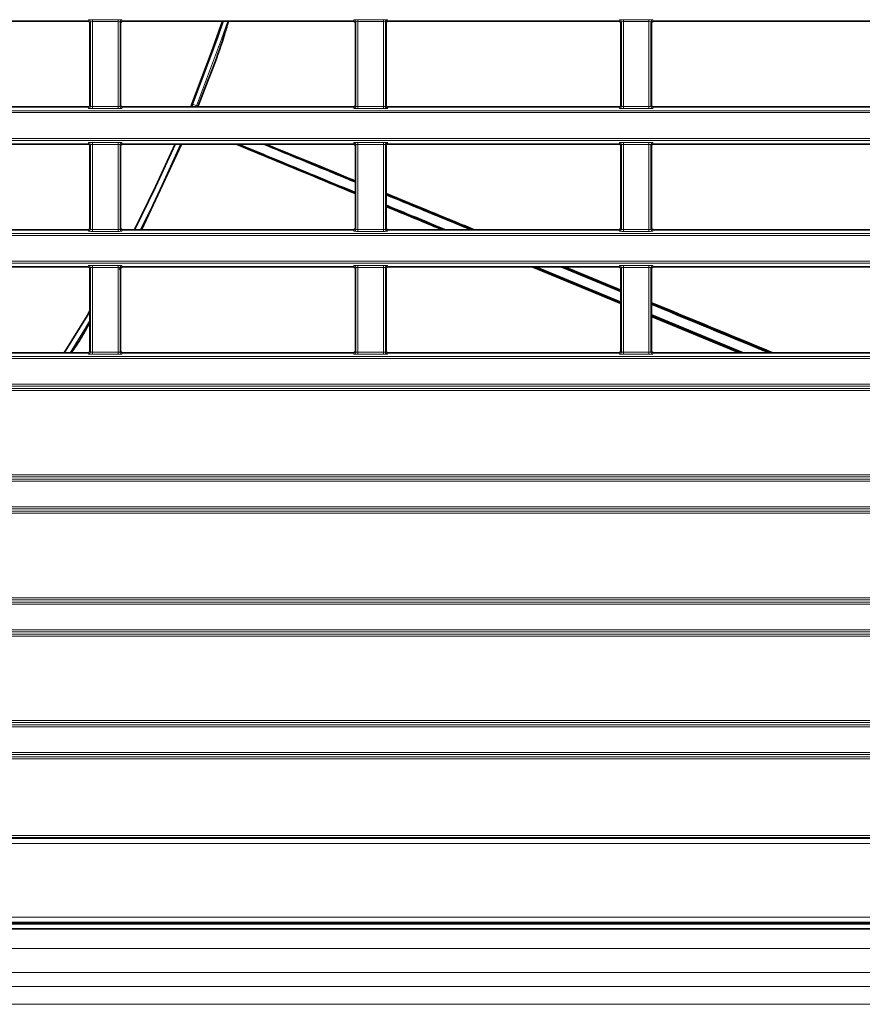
# Model space of a CAD drawing. Header units: millimetres. Extents: x 0 to 1118, y 0 to 864.
# Tile 325 of 339: x 1049 to 1070, y 438 to 463. Entities that reach past the tile are written whole.
import ezdxf

# ---------------------------------------------------------------- set-up
doc = ezdxf.new("R2010")
doc.units = ezdxf.units.MM

msp = doc.modelspace()

# ---------------------------------------------------------------- linework, layer by layer
at = {"color": 7, "linetype": 'Continuous', "lineweight": 35}
for p, q in [((1050.258, 463.4043), (1044.3876, 463.4043)), ((1050.3079, 463.3543), (1050.3079, 461.2736)), ((1051.0876, 461.2736), (1051.0876, 463.3543)), ((1057.008, 463.4043), (1051.1376, 463.4043)), ((1057.0579, 463.3543), (1057.0579, 461.2736)), ((1057.8376, 461.2736), (1057.8376, 463.3543)), ((1063.758, 463.4043), (1057.8876, 463.4043)), ((1063.8079, 463.3543), (1063.8079, 461.2736)), ((1064.5876, 461.2736), (1064.5876, 463.3543)), ((1070.508, 463.4043), (1064.6376, 463.4043)), ((1050.258, 461.2236), (1044.3876, 461.2236)), ((1057.008, 461.2236), (1051.1376, 461.2236)), ((1053.0573, 461.2559), (1053.0495, 461.2236)), ((1063.758, 461.2236), (1057.8876, 461.2236)), ((1070.508, 461.2236), (1064.6376, 461.2236)), ((1050.258, 460.2793), (1044.3876, 460.2793)), ((1050.3079, 460.2293), (1050.3079, 458.1486)), ((1051.0876, 458.1486), (1051.0876, 460.2293)), ((1057.008, 460.2793), (1051.1376, 460.2793)), ((1051.6161, 458.0986), (1052.64, 460.2793)), ((1057.0579, 460.2293), (1057.0579, 458.1486)), ((1057.8376, 458.1486), (1057.8376, 460.2293)), ((1063.758, 460.2793), (1057.8876, 460.2793)), ((1063.8079, 460.2293), (1063.8079, 458.1486)), ((1064.5876, 458.1486), (1064.5876, 460.2293)), ((1070.508, 460.2793), (1064.6376, 460.2793)), ((1050.258, 458.0986), (1044.3876, 458.0986)), ((1057.008, 458.0986), (1051.1376, 458.0986)), ((1063.758, 458.0986), (1057.8876, 458.0986)), ((1070.508, 458.0986), (1064.6376, 458.0986)), ((1050.258, 457.1543), (1044.3876, 457.1543)), ((1050.3079, 457.1043), (1050.3079, 455.0236)), ((1051.0608, 457.077), (1051.1121, 457.1678)), ((1051.0876, 455.0236), (1051.0876, 457.1043)), ((1057.008, 457.1543), (1051.1376, 457.1543)), ((1057.0579, 457.1043), (1057.0579, 455.0236)), ((1057.8376, 455.0236), (1057.8376, 457.1043)), ((1063.758, 457.1543), (1057.8876, 457.1543)), ((1063.8079, 456.2205), (1061.5535, 457.1543)), ((1063.8079, 456.2571), (1061.6363, 457.1543)), ((1063.8079, 456.5276), (1062.2911, 457.1543)), ((1063.8079, 456.564), (1062.3755, 457.1543)), ((1063.8079, 457.1043), (1063.8079, 455.0236)), ((1064.5876, 455.0236), (1064.5876, 457.1043)), ((1070.508, 457.1543), (1064.6376, 457.1543)), ((1066.9149, 454.9736), (1064.5876, 455.935)), ((1066.8216, 454.9736), (1064.5876, 455.8978)), ((1044.3876, 454.9736), (1050.258, 454.9736)), ((1051.1376, 454.9736), (1057.008, 454.9736)), ((1057.8876, 454.9736), (1063.758, 454.9736)), ((1064.6376, 454.9736), (1070.508, 454.9736)), ((1084.9429, 440.4693), (948.9527, 440.4693)), ((949.7353, 440.3139), (1084.1603, 440.3139))]:
    msp.add_line(p, q, dxfattribs=at)
at = {"color": 7, "linetype": 'Continuous', "lineweight": 18}
for p, q in [((1050.258, 463.4043), (1050.2719, 463.4392)), ((1050.3219, 463.3892), (1050.3079, 463.3543)), ((1050.3219, 461.2386), (1050.3219, 463.3892)), ((1050.3719, 463.4435), (1051.0237, 463.4435)), ((1050.3719, 463.4435), (1050.3719, 463.3935)), ((1051.0237, 463.3935), (1050.3719, 463.3935)), ((1050.3719, 463.3935), (1050.3719, 461.2343)), ((1051.0237, 463.4435), (1051.0237, 463.3935)), ((1051.0237, 461.2343), (1051.0237, 463.3935)), ((1051.0736, 463.3892), (1051.0736, 461.2386)), ((1051.0876, 463.3543), (1051.0736, 463.3892)), ((1051.1236, 463.4392), (1051.1376, 463.4043)), ((1057.008, 463.4043), (1057.0219, 463.4392)), ((1057.0719, 463.3892), (1057.0579, 463.3543)), ((1057.0719, 461.2386), (1057.0719, 463.3892)), ((1057.1219, 463.4435), (1057.7737, 463.4435)), ((1057.1219, 463.4435), (1057.1219, 463.3935)), ((1057.7737, 463.3935), (1057.1219, 463.3935)), ((1057.1219, 463.3935), (1057.1219, 461.2343)), ((1057.7737, 463.4435), (1057.7737, 463.3935)), ((1057.7737, 461.2343), (1057.7737, 463.3935)), ((1057.8236, 463.3892), (1057.8236, 461.2386)), ((1057.8376, 463.3543), (1057.8236, 463.3892)), ((1057.8736, 463.4392), (1057.8876, 463.4043)), ((1063.758, 463.4043), (1063.7719, 463.4392)), ((1063.8219, 463.3892), (1063.8079, 463.3543)), ((1063.8219, 461.2386), (1063.8219, 463.3892)), ((1063.8719, 463.4435), (1064.5237, 463.4435)), ((1063.8719, 463.4435), (1063.8719, 463.3935)), ((1064.5237, 463.3935), (1063.8719, 463.3935)), ((1063.8719, 463.3935), (1063.8719, 461.2343)), ((1064.5237, 463.4435), (1064.5237, 463.3935)), ((1064.5237, 461.2343), (1064.5237, 463.3935)), ((1064.5736, 463.3892), (1064.5736, 461.2386)), ((1064.5876, 463.3543), (1064.5736, 463.3892)), ((1064.6236, 463.4392), (1064.6376, 463.4043)), ((946.9427, 461.1285), (1086.9529, 461.1285)), ((1050.2719, 461.1887), (1050.258, 461.2236)), ((1050.3079, 461.2736), (1050.3219, 461.2386)), ((1050.3719, 461.2343), (1051.0237, 461.2343)), ((1050.3719, 461.2343), (1050.3719, 461.1844)), ((1051.0237, 461.1844), (1050.3719, 461.1844)), ((1051.0237, 461.2343), (1051.0237, 461.1844)), ((1051.0736, 461.2386), (1051.0876, 461.2736)), ((1051.1376, 461.2236), (1051.1236, 461.1887)), ((1052.9127, 461.2236), (1052.9272, 461.2905)), ((1053.0199, 461.2532), (1052.9272, 461.2905)), ((1053.0199, 461.2532), (1053.0135, 461.2236)), ((1057.0219, 461.1887), (1057.008, 461.2236)), ((1057.0579, 461.2736), (1057.0719, 461.2386)), ((1057.1219, 461.2343), (1057.1219, 461.1844)), ((1057.1219, 461.2343), (1057.7737, 461.2343)), ((1057.7737, 461.1844), (1057.1219, 461.1844)), ((1057.7737, 461.2343), (1057.7737, 461.1844)), ((1057.8236, 461.2386), (1057.8376, 461.2736)), ((1057.8876, 461.2236), (1057.8736, 461.1887)), ((1063.7719, 461.1887), (1063.758, 461.2236)), ((1063.8079, 461.2736), (1063.8219, 461.2386)), ((1063.8719, 461.2343), (1064.5237, 461.2343)), ((1063.8719, 461.2343), (1063.8719, 461.1844)), ((1064.5237, 461.1844), (1063.8719, 461.1844)), ((1064.5237, 461.2343), (1064.5237, 461.1844)), ((1064.5736, 461.2386), (1064.5876, 461.2736)), ((1064.6376, 461.2236), (1064.6236, 461.1887)), ((1086.9529, 461.0786), (946.9427, 461.0786)), ((946.9427, 460.4243), (1086.9529, 460.4243)), ((1086.9529, 460.3743), (946.9427, 460.3743)), ((1050.258, 460.2793), (1050.2719, 460.3142)), ((1050.3219, 460.2642), (1050.3079, 460.2293)), ((1050.3219, 458.1136), (1050.3219, 460.2642)), ((1050.3719, 460.3185), (1051.0237, 460.3185)), ((1050.3719, 460.3185), (1050.3719, 460.2685)), ((1051.0237, 460.2685), (1050.3719, 460.2685)), ((1050.3719, 460.2685), (1050.3719, 458.1093)), ((1051.0237, 460.3185), (1051.0237, 460.2685)), ((1051.0237, 458.1093), (1051.0237, 460.2685)), ((1051.0736, 460.2642), (1051.0736, 458.1136)), ((1051.0876, 460.2293), (1051.0736, 460.2642)), ((1051.1236, 460.3142), (1051.1376, 460.2793)), ((1057.008, 460.2793), (1057.0219, 460.3142)), ((1057.0719, 460.2642), (1057.0579, 460.2293)), ((1057.0719, 458.1136), (1057.0719, 460.2642)), ((1057.1219, 460.3185), (1057.7737, 460.3185)), ((1057.1219, 460.3185), (1057.1219, 460.2685)), ((1057.7737, 460.2685), (1057.1219, 460.2685)), ((1057.1219, 460.2685), (1057.1219, 458.1093)), ((1057.7737, 460.3185), (1057.7737, 460.2685)), ((1057.7737, 458.1093), (1057.7737, 460.2685)), ((1057.8236, 460.2642), (1057.8236, 458.1136)), ((1057.8376, 460.2293), (1057.8236, 460.2642)), ((1057.8736, 460.3142), (1057.8876, 460.2793)), ((1063.758, 460.2793), (1063.7719, 460.3142)), ((1063.8219, 460.2642), (1063.8079, 460.2293)), ((1063.8219, 458.1136), (1063.8219, 460.2642)), ((1063.8719, 460.3185), (1064.5237, 460.3185)), ((1063.8719, 460.3185), (1063.8719, 460.2685)), ((1064.5237, 460.2685), (1063.8719, 460.2685)), ((1063.8719, 460.2685), (1063.8719, 458.1093)), ((1064.5237, 460.3185), (1064.5237, 460.2685)), ((1064.5237, 458.1093), (1064.5237, 460.2685)), ((1064.5736, 460.2642), (1064.5736, 458.1136)), ((1064.5876, 460.2293), (1064.5736, 460.2642)), ((1064.6236, 460.3142), (1064.6376, 460.2793)), ((1050.2719, 458.0637), (1050.258, 458.0986)), ((1050.3079, 458.1486), (1050.3219, 458.1136)), ((1050.3719, 458.1093), (1051.0237, 458.1093)), ((1050.3719, 458.1093), (1050.3719, 458.0594)), ((1051.0237, 458.1093), (1051.0237, 458.0594)), ((1051.0736, 458.1136), (1051.0876, 458.1486)), ((1051.1376, 458.0986), (1051.1236, 458.0637)), ((1057.0219, 458.0637), (1057.008, 458.0986)), ((1057.0579, 458.1486), (1057.0719, 458.1136)), ((1057.1219, 458.1093), (1057.1219, 458.0594)), ((1057.1219, 458.1093), (1057.7737, 458.1093)), ((1057.7737, 458.1093), (1057.7737, 458.0594)), ((1057.8236, 458.1136), (1057.8376, 458.1486)), ((1057.8876, 458.0986), (1057.8736, 458.0637)), ((1063.7719, 458.0637), (1063.758, 458.0986)), ((1063.8079, 458.1486), (1063.8219, 458.1136)), ((1063.8719, 458.1093), (1063.8719, 458.0594)), ((1063.8719, 458.1093), (1064.5237, 458.1093)), ((1064.5237, 458.1093), (1064.5237, 458.0594)), ((1064.5736, 458.1136), (1064.5876, 458.1486)), ((1064.6376, 458.0986), (1064.6236, 458.0637)), ((946.9427, 458.0035), (1086.9529, 458.0035)), ((1086.9529, 457.9536), (946.9427, 457.9536)), ((1051.0237, 458.0594), (1050.3719, 458.0594)), ((1057.7737, 458.0594), (1057.1219, 458.0594)), ((1064.5237, 458.0594), (1063.8719, 458.0594)), ((946.9427, 457.2993), (1086.9529, 457.2993)), ((1086.9529, 457.2493), (946.9427, 457.2493)), ((1050.258, 457.1543), (1050.2719, 457.1892)), ((1050.3219, 457.1392), (1050.3079, 457.1043)), ((1050.3219, 454.9886), (1050.3219, 457.1392)), ((1050.3719, 457.1935), (1051.0237, 457.1935)), ((1050.3719, 457.1935), (1050.3719, 457.1435)), ((1051.0237, 457.1435), (1050.3719, 457.1435)), ((1050.3719, 457.1435), (1050.3719, 454.9843)), ((1051.0237, 457.1935), (1051.0237, 457.1435)), ((1051.0237, 454.9843), (1051.0237, 457.1435)), ((1051.0736, 457.1392), (1051.0736, 454.9886)), ((1051.0876, 457.1043), (1051.0736, 457.1392)), ((1051.1236, 457.1892), (1051.1376, 457.1543)), ((1057.008, 457.1543), (1057.0219, 457.1892)), ((1057.0719, 457.1392), (1057.0579, 457.1043)), ((1057.0719, 454.9886), (1057.0719, 457.1392)), ((1057.1219, 457.1935), (1057.7737, 457.1935)), ((1057.1219, 457.1935), (1057.1219, 457.1435)), ((1057.7737, 457.1435), (1057.1219, 457.1435)), ((1057.1219, 457.1435), (1057.1219, 454.9843)), ((1057.7737, 457.1935), (1057.7737, 457.1435)), ((1057.7737, 454.9843), (1057.7737, 457.1435)), ((1057.8236, 457.1392), (1057.8236, 454.9886)), ((1057.8376, 457.1043), (1057.8236, 457.1392)), ((1057.8736, 457.1892), (1057.8876, 457.1543)), ((1063.758, 457.1543), (1063.7719, 457.1892)), ((1063.8219, 457.1392), (1063.8079, 457.1043)), ((1063.8219, 454.9886), (1063.8219, 457.1392)), ((1063.8719, 457.1935), (1064.5237, 457.1935)), ((1063.8719, 457.1935), (1063.8719, 457.1435)), ((1064.5237, 457.1435), (1063.8719, 457.1435)), ((1063.8719, 457.1435), (1063.8719, 454.9843)), ((1064.5237, 457.1935), (1064.5237, 457.1435)), ((1064.5237, 454.9843), (1064.5237, 457.1435)), ((1064.5736, 457.1392), (1064.5736, 454.9886)), ((1064.5876, 457.1043), (1064.5736, 457.1392)), ((1064.6236, 457.1892), (1064.6376, 457.1543)), ((946.9427, 454.8785), (1086.9529, 454.8785)), ((1086.9529, 454.8286), (946.9427, 454.8286)), ((1050.2719, 454.9387), (1050.258, 454.9736)), ((1050.3079, 455.0236), (1050.3219, 454.9886)), ((1050.3719, 454.9843), (1051.0237, 454.9843)), ((1050.3719, 454.9843), (1050.3719, 454.9344)), ((1051.0237, 454.9344), (1050.3719, 454.9344)), ((1051.0237, 454.9843), (1051.0237, 454.9344)), ((1051.0736, 454.9886), (1051.0876, 455.0236)), ((1051.1376, 454.9736), (1051.1236, 454.9387)), ((1057.0219, 454.9387), (1057.008, 454.9736)), ((1057.0579, 455.0236), (1057.0719, 454.9886)), ((1057.1219, 454.9843), (1057.1219, 454.9344)), ((1057.1219, 454.9843), (1057.7737, 454.9843)), ((1057.7737, 454.9344), (1057.1219, 454.9344)), ((1057.7737, 454.9843), (1057.7737, 454.9344)), ((1057.8236, 454.9886), (1057.8376, 455.0236)), ((1057.8876, 454.9736), (1057.8736, 454.9387)), ((1063.7719, 454.9387), (1063.758, 454.9736)), ((1063.8079, 455.0236), (1063.8219, 454.9886)), ((1063.8719, 454.9843), (1064.5237, 454.9843)), ((1063.8719, 454.9843), (1063.8719, 454.9344)), ((1064.5237, 454.9344), (1063.8719, 454.9344)), ((1064.5237, 454.9843), (1064.5237, 454.9344)), ((1064.5736, 454.9886), (1064.5876, 455.0236)), ((1064.6376, 454.9736), (1064.6236, 454.9387)), ((946.9427, 454.1743), (1086.9529, 454.1743)), ((1086.9529, 454.1243), (946.9427, 454.1243)), ((945.9859, 454.0641), (1087.9096, 454.0641)), ((1087.9096, 454.0142), (945.9859, 454.0142)), ((945.9859, 451.8637), (1087.9096, 451.8637)), ((1087.9096, 451.8137), (945.9859, 451.8137)), ((946.9427, 451.7535), (1086.9529, 451.7535)), ((1086.9529, 451.7036), (946.9427, 451.7036)), ((945.9859, 450.9391), (1087.9096, 450.9391)), ((1087.9096, 450.8892), (945.9859, 450.8892)), ((946.9427, 451.0493), (1086.9529, 451.0493)), ((1086.9529, 450.9993), (946.9427, 450.9993)), ((955.4609, 448.7387), (1078.4346, 448.7387)), ((1078.4346, 448.6887), (955.4609, 448.6887)), ((956.4177, 448.6285), (1077.4779, 448.6285)), ((1077.4779, 448.5786), (956.4177, 448.5786)), ((956.4177, 447.9243), (1077.4779, 447.9243)), ((1077.4779, 447.8743), (956.4177, 447.8743)), ((955.4609, 447.8141), (1078.4346, 447.8141)), ((1078.4346, 447.7642), (955.4609, 447.7642)), ((955.4609, 445.6137), (1078.4346, 445.6137)), ((1078.4346, 445.5637), (955.4609, 445.5637)), ((956.4177, 445.5035), (1077.4779, 445.5035)), ((1077.4779, 445.4536), (956.4177, 445.4536)), ((955.4609, 444.6891), (1078.4346, 444.6891)), ((1078.4346, 444.6392), (955.4609, 444.6392)), ((956.4177, 444.7993), (1077.4779, 444.7993)), ((1077.4779, 444.7493), (956.4177, 444.7493)), ((955.3491, 442.6153), (1078.5464, 442.6153)), ((955.3719, 442.6881), (1078.5237, 442.6881)), ((1078.5237, 442.6381), (955.3719, 442.6381)), ((1078.5464, 442.4903), (955.3491, 442.4903)), ((948.9599, 440.6118), (1084.9356, 440.6118)), ((1084.9356, 440.4868), (948.9599, 440.4868)), ((949.7353, 440.4389), (1084.1603, 440.4389)), ((949.7353, 439.8139), (1084.1603, 439.8139)), ((949.7353, 439.2085), (1084.1603, 439.2085)), ((949.7353, 438.855), (1084.1603, 438.855)), ((949.7353, 438.3979), (1084.1603, 438.3979))]:
    msp.add_line(p, q, dxfattribs=at)
at = {"color": 7, "linetype": 'Continuous', "lineweight": 35, "flags": 128}
for points in [[(1053.678, 463.4043), (1053.4041, 462.6174), (1052.8714, 461.2236)], [(1052.4749, 460.2793), (1051.9801, 459.1894), (1051.4433, 458.0986)], [(1050.3079, 456.0369), (1050.2347, 455.9134), (1049.6562, 454.9736)]]:
    msp.add_lwpolyline(points, dxfattribs=at)
at = {"color": 7, "linetype": 'Continuous', "lineweight": 18, "flags": 128}
for points in [[(1052.9272, 461.2905), (1053.5614, 462.9811), (1053.7062, 463.4043)], [(1053.8117, 463.4043), (1053.6558, 462.9482), (1053.0199, 461.2532)], [(1053.0199, 461.2532), (1053.0277, 461.2537), (1053.0573, 461.2559)], [(1051.4457, 458.0986), (1051.8496, 458.9113), (1052.4773, 460.2793)], [(1052.6135, 460.2793), (1051.9733, 458.8799), (1051.586, 458.0986)], [(1049.6588, 454.9736), (1050.0679, 455.6321), (1050.3079, 456.0327)], [(1050.3079, 455.7882), (1050.2144, 455.6326), (1049.8068, 454.9736)]]:
    msp.add_lwpolyline(points, dxfattribs=at)
at = {"color": 7, "linetype": 'Continuous', "lineweight": 18}
for centre, start, end in [((1050.2719, 463.3892), 0.07399, 89.97184), ((1051.1237, 463.3892), 90.02816, 179.92601), ((1057.0219, 463.3892), 0.07399, 89.97184), ((1057.8737, 463.3892), 90.02816, 179.92601), ((1063.7719, 463.3892), 0.07399, 89.97184), ((1064.6237, 463.3892), 90.02816, 179.92601), ((1050.2719, 461.2387), 270.02816, 359.92601), ((1051.1237, 461.2387), 180.07399, 269.97184), ((1057.0219, 461.2387), 270.02816, 359.92601), ((1057.8737, 461.2387), 180.07399, 269.97184), ((1063.7719, 461.2387), 270.02816, 359.92601), ((1064.6237, 461.2387), 180.07399, 269.97184), ((1050.2719, 460.2642), 0.07399, 89.97184), ((1051.1237, 460.2642), 90.02816, 179.92601), ((1057.0219, 460.2642), 0.07399, 89.97184), ((1057.8737, 460.2642), 90.02816, 179.92601), ((1063.7719, 460.2642), 0.07399, 89.97184), ((1064.6237, 460.2642), 90.02816, 179.92601), ((1050.2719, 458.1137), 270.02816, 359.92601), ((1051.1237, 458.1137), 180.07399, 269.97184), ((1057.0219, 458.1137), 270.02816, 359.92601), ((1057.8737, 458.1137), 180.07399, 269.97184), ((1063.7719, 458.1137), 270.02816, 359.92601), ((1064.6237, 458.1137), 180.07399, 269.97184), ((1050.2719, 457.1392), 0.07399, 89.97184), ((1051.1237, 457.1392), 90.02816, 179.92601), ((1057.0219, 457.1392), 0.07399, 89.97184), ((1057.8737, 457.1392), 90.02816, 179.92601), ((1063.7719, 457.1392), 0.07399, 89.97184), ((1064.6237, 457.1392), 90.02816, 179.92601), ((1050.2719, 454.9887), 270.02816, 359.92601), ((1051.1237, 454.9887), 180.07399, 269.97184), ((1057.0219, 454.9887), 270.02816, 359.92601), ((1057.8737, 454.9887), 180.07399, 269.97184), ((1063.7719, 454.9887), 270.02816, 359.92601), ((1064.6237, 454.9887), 180.07399, 269.97184)]:
    msp.add_arc(centre, 0.05, start, end, dxfattribs=at)
at = {"color": 7, "linetype": 'Continuous', "lineweight": 35}
for centre, major_axis, start_param, end_param in [((1050.2579, 463.3542), (-0.0186, -0.0465), 1.9514996, 3.5215347), ((1051.1376, 463.3542), (-0.0186, 0.0465), 5.9032433, 7.4732784), ((1057.0079, 463.3542), (-0.0186, -0.0465), 1.9514996, 3.5215347), ((1057.8876, 463.3542), (-0.0186, 0.0465), 5.9032433, 7.4732784), ((1063.7579, 463.3542), (-0.0186, -0.0465), 1.9514996, 3.5215347), ((1064.6376, 463.3542), (-0.0186, 0.0465), 5.9032433, 7.4732784), ((1050.2579, 461.2736), (-0.0186, 0.0465), 2.7616506, 4.3316857), ((1051.1376, 461.2736), (-0.0186, -0.0465), 5.0930923, 6.6631273), ((1057.0079, 461.2736), (-0.0186, 0.0465), 2.7616506, 4.3316857), ((1057.8876, 461.2736), (-0.0186, -0.0465), 5.0930923, 6.6631273), ((1063.7579, 461.2736), (-0.0186, 0.0465), 2.7616506, 4.3316857), ((1064.6376, 461.2736), (-0.0186, -0.0465), 5.0930923, 6.6631273), ((1050.2579, 460.2292), (-0.0186, -0.0465), 1.9514996, 3.5215347), ((1051.1376, 460.2292), (-0.0186, 0.0465), 5.9032433, 7.4732784), ((1057.0079, 460.2292), (-0.0186, -0.0465), 1.9514996, 3.5215347), ((1057.8876, 460.2292), (-0.0186, 0.0465), 5.9032433, 7.4732784), ((1063.7579, 460.2292), (-0.0186, -0.0465), 1.9514996, 3.5215347), ((1064.6376, 460.2292), (-0.0186, 0.0465), 5.9032433, 7.4732784), ((1050.2579, 458.1486), (-0.0186, 0.0465), 2.7616506, 4.3316857), ((1051.1376, 458.1486), (-0.0186, -0.0465), 5.0930923, 6.6631273), ((1057.0079, 458.1486), (-0.0186, 0.0465), 2.7616506, 4.3316857), ((1057.8876, 458.1486), (-0.0186, -0.0465), 5.0930923, 6.6631273), ((1063.7579, 458.1486), (-0.0186, 0.0465), 2.7616506, 4.3316857), ((1064.6376, 458.1486), (-0.0186, -0.0465), 5.0930923, 6.6631273), ((1050.2579, 457.1042), (-0.0186, -0.0465), 1.9514996, 3.5215347), ((1051.1376, 457.1042), (-0.0186, 0.0465), 5.9032433, 7.4732784), ((1057.0079, 457.1042), (-0.0186, -0.0465), 1.9514996, 3.5215347), ((1057.8876, 457.1042), (-0.0186, 0.0465), 5.9032433, 7.4732784), ((1063.7579, 457.1042), (-0.0186, -0.0465), 1.9514996, 3.5215347), ((1064.6376, 457.1042), (-0.0186, 0.0465), 5.9032433, 7.4732784), ((1050.2579, 455.0236), (-0.0186, 0.0465), 2.7616506, 4.3316857), ((1051.1376, 455.0236), (0.0186, 0.0465), 1.9514996, 3.5215347), ((1057.0079, 455.0236), (-0.0186, 0.0465), 2.7616506, 4.3316857), ((1057.8876, 455.0236), (0.0186, 0.0465), 1.9514996, 3.5215347), ((1063.7579, 455.0236), (-0.0186, 0.0465), 2.7616506, 4.3316857), ((1064.6376, 455.0236), (0.0186, 0.0465), 1.9514996, 3.5215347)]:
    msp.add_ellipse(centre, major_axis=major_axis, ratio=0.9988964, start_param=start_param, end_param=end_param, dxfattribs=at)
at = {"color": 7, "linetype": 'Continuous', "lineweight": 18}
for centre, major_axis, ratio, start_param, end_param in [((1050.3719, 463.4391), (0.1, 0), 0.0436609, 1.5707963, 3.1241394), ((1050.3719, 463.3892), (0.05, 0), 0.0873219, 1.5707963, 3.1241394), ((1051.0237, 463.4391), (0.1, 0), 0.0436609, 0.0174533, 1.5707963), ((1051.0237, 463.3892), (0.05, 0), 0.0873219, 0.0174533, 1.5707963), ((1057.1219, 463.4391), (0.1, 0), 0.0436609, 1.5707963, 3.1241394), ((1057.1219, 463.3892), (0.05, 0), 0.0873219, 1.5707963, 3.1241394), ((1057.7737, 463.4391), (0.1, 0), 0.0436609, 0.0174533, 1.5707963), ((1057.7737, 463.3892), (0.05, 0), 0.0873219, 0.0174533, 1.5707963), ((1063.8719, 463.4391), (0.1, 0), 0.0436609, 1.5707963, 3.1241394), ((1063.8719, 463.3892), (0.05, 0), 0.0873219, 1.5707963, 3.1241394), ((1064.5237, 463.4391), (0.1, 0), 0.0436609, 0.0174533, 1.5707963), ((1064.5237, 463.3892), (0.05, 0), 0.0873219, 0.0174533, 1.5707963), ((1050.3719, 461.1887), (0.1, 0), 0.0436609, 3.1590459, 4.712389), ((1050.3719, 461.2387), (0.05, 0), 0.0873219, 3.1590459, 4.712389), ((1051.0237, 461.2387), (0.05, 0), 0.0873219, 4.712389, 6.265732), ((1051.0237, 461.1887), (0.1, 0), 0.0436609, 4.712389, 6.265732), ((1057.1219, 461.1887), (0.1, 0), 0.0436609, 3.1590459, 4.712389), ((1057.1219, 461.2387), (0.05, 0), 0.0873219, 3.1590459, 4.712389), ((1057.7737, 461.2387), (0.05, 0), 0.0873219, 4.712389, 6.265732), ((1057.7737, 461.1887), (0.1, 0), 0.0436609, 4.712389, 6.265732), ((1063.8719, 461.1887), (0.1, 0), 0.0436609, 3.1590459, 4.712389), ((1063.8719, 461.2387), (0.05, 0), 0.0873219, 3.1590459, 4.712389), ((1064.5237, 461.2387), (0.05, 0), 0.0873219, 4.712389, 6.265732), ((1064.5237, 461.1887), (0.1, 0), 0.0436609, 4.712389, 6.265732), ((1050.3719, 460.3141), (0.1, 0), 0.0436609, 1.5707963, 3.1241394), ((1050.3719, 460.2642), (0.05, 0), 0.0873219, 1.5707963, 3.1241394), ((1051.0237, 460.3141), (0.1, 0), 0.0436609, 0.0174533, 1.5707963), ((1051.0237, 460.2642), (0.05, 0), 0.0873219, 0.0174533, 1.5707963), ((1057.1219, 460.3141), (0.1, 0), 0.0436609, 1.5707963, 3.1241394), ((1057.1219, 460.2642), (0.05, 0), 0.0873219, 1.5707963, 3.1241394), ((1057.7737, 460.3141), (0.1, 0), 0.0436609, 0.0174533, 1.5707963), ((1057.7737, 460.2642), (0.05, 0), 0.0873219, 0.0174533, 1.5707963), ((1063.8719, 460.3141), (0.1, 0), 0.0436609, 1.5707963, 3.1241394), ((1063.8719, 460.2642), (0.05, 0), 0.0873219, 1.5707963, 3.1241394), ((1064.5237, 460.3141), (0.1, 0), 0.0436609, 0.0174533, 1.5707963), ((1064.5237, 460.2642), (0.05, 0), 0.0873219, 0.0174533, 1.5707963), ((1050.3719, 458.1137), (0.05, 0), 0.0873219, 3.1590459, 4.712389), ((1051.0237, 458.1137), (0.05, 0), 0.0873219, 4.712389, 6.265732), ((1057.1219, 458.1137), (0.05, 0), 0.0873219, 3.1590459, 4.712389), ((1057.7737, 458.1137), (0.05, 0), 0.0873219, 4.712389, 6.265732), ((1063.8719, 458.1137), (0.05, 0), 0.0873219, 3.1590459, 4.712389), ((1064.5237, 458.1137), (0.05, 0), 0.0873219, 4.712389, 6.265732), ((1050.3719, 458.0637), (0.1, 0), 0.0436609, 3.1590459, 4.712389), ((1051.0237, 458.0637), (0.1, 0), 0.0436609, 4.712389, 6.265732), ((1057.1219, 458.0637), (0.1, 0), 0.0436609, 3.1590459, 4.712389), ((1057.7737, 458.0637), (0.1, 0), 0.0436609, 4.712389, 6.265732), ((1063.8719, 458.0637), (0.1, 0), 0.0436609, 3.1590459, 4.712389), ((1064.5237, 458.0637), (0.1, 0), 0.0436609, 4.712389, 6.265732), ((1050.3719, 457.1891), (0.1, 0), 0.0436609, 1.5707963, 3.1241394), ((1050.3719, 457.1392), (0.05, 0), 0.0873219, 1.5707963, 3.1241394), ((1051.0237, 457.1891), (0.1, 0), 0.0436609, 0.0174533, 1.5707963), ((1051.0237, 457.1392), (0.05, 0), 0.0873219, 0.0174533, 1.5707963), ((1057.1219, 457.1891), (0.1, 0), 0.0436609, 1.5707963, 3.1241394), ((1057.1219, 457.1392), (0.05, 0), 0.0873219, 1.5707963, 3.1241394), ((1057.7737, 457.1891), (0.1, 0), 0.0436609, 0.0174533, 1.5707963), ((1057.7737, 457.1392), (0.05, 0), 0.0873219, 0.0174533, 1.5707963), ((1063.8719, 457.1891), (0.1, 0), 0.0436609, 1.5707963, 3.1241394), ((1063.8719, 457.1392), (0.05, 0), 0.0873219, 1.5707963, 3.1241394), ((1064.5237, 457.1891), (0.1, 0), 0.0436609, 0.0174533, 1.5707963), ((1064.5237, 457.1392), (0.05, 0), 0.0873219, 0.0174533, 1.5707963), ((1050.3719, 454.9387), (0.1, 0), 0.0436609, 3.1590459, 4.712389), ((1050.3719, 454.9887), (0.05, 0), 0.0873219, 3.1590459, 4.712389), ((1051.0237, 454.9887), (0.05, 0), 0.0873219, 4.712389, 6.265732), ((1051.0237, 454.9387), (0.1, 0), 0.0436609, 4.712389, 6.265732), ((1057.1219, 454.9387), (0.1, 0), 0.0436609, 3.1590459, 4.712389), ((1057.1219, 454.9887), (0.05, 0), 0.0873219, 3.1590459, 4.712389), ((1057.7737, 454.9887), (0.05, 0), 0.0873219, 4.712389, 6.265732), ((1057.7737, 454.9387), (0.1, 0), 0.0436609, 4.712389, 6.265732), ((1063.8719, 454.9387), (0.1, 0), 0.0436609, 3.1590459, 4.712389), ((1063.8719, 454.9887), (0.05, 0), 0.0873219, 3.1590459, 4.712389), ((1064.5237, 454.9887), (0.05, 0), 0.0873219, 4.712389, 6.265732), ((1064.5237, 454.9387), (0.1, 0), 0.0436609, 4.712389, 6.265732)]:
    msp.add_ellipse(centre, major_axis=major_axis, ratio=ratio, start_param=start_param, end_param=end_param, dxfattribs=at)
at = {"color": 7, "linetype": 'Continuous', "lineweight": 35}
for points, knots in [([(1053.0573, 461.2559), (1053.2912, 461.8361), (1053.5763, 462.5431), (1053.7924, 463.2735), (1053.8311, 463.4043)], [0, 0, 0, 0, 0.8208845, 1, 1, 1, 1]), ([(1057.0579, 459.0197), (1056.7031, 459.167), (1055.6708, 459.5957), (1054.6796, 460.0084), (1054.0291, 460.2793)], [0, 0, 0, 0, 0.3436918, 1, 1, 1, 1]), ([(1057.0579, 459.0457), (1056.6262, 459.2241), (1055.581, 459.6559), (1054.6301, 460.0487), (1054.072, 460.2793)], [0, 0, 0, 0, 0.41311964, 1, 1, 1, 1]), ([(1057.0579, 459.3162), (1056.6854, 459.4701), (1055.8706, 459.8067), (1055.1292, 460.113), (1054.7268, 460.2793)], [0, 0, 0, 0, 0.45715533, 1, 1, 1, 1]), ([(1057.0579, 459.3419), (1056.7402, 459.4725), (1055.9628, 459.7921), (1055.2158, 460.0982), (1054.7741, 460.2793)], [0, 0, 0, 0, 0.4086626, 1, 1, 1, 1]), ([(1060.0819, 458.0986), (1059.6617, 458.2716), (1058.9005, 458.585), (1058.1664, 458.8865), (1057.8376, 459.0215)], [0, 0, 0, 0, 0.55213114, 1, 1, 1, 1]), ([(1060.0053, 458.0986), (1059.5097, 458.3033), (1058.7602, 458.613), (1058.071, 458.8977), (1057.8376, 458.9941)], [0, 0, 0, 0, 0.66133163, 1, 1, 1, 1]), ([(1059.3506, 458.0986), (1059.0145, 458.2374), (1058.4913, 458.4536), (1058.0098, 458.6525), (1057.8376, 458.7236)], [0, 0, 0, 0, 0.6422542, 1, 1, 1, 1]), ([(1059.2765, 458.0986), (1059.0881, 458.1767), (1058.5989, 458.3795), (1058.1275, 458.5754), (1057.8376, 458.6958)], [0, 0, 0, 0, 0.3850994, 1, 1, 1, 1]), ([(1067.6639, 454.9736), (1067.6581, 454.976), (1066.6133, 455.4074), (1065.5976, 455.8262), (1064.5876, 456.2427)], [0, 0, 0, 0, 0.0055662, 1, 1, 1, 1]), ([(1067.5697, 454.9736), (1067.4762, 455.0122), (1066.4464, 455.4376), (1065.4728, 455.8398), (1064.5876, 456.2055)], [0, 0, 0, 0, 0.0907186, 1, 1, 1, 1]), ([(1049.8366, 454.9736), (1049.9163, 455.0886), (1050.088, 455.3365), (1050.2312, 455.6021), (1050.3079, 455.7445)], [0, 0, 0, 0, 0.4640206, 1, 1, 1, 1])]:
    msp.add_open_spline(points, degree=3, knots=knots, dxfattribs=at)

doc.saveas('drawing.dxf')
